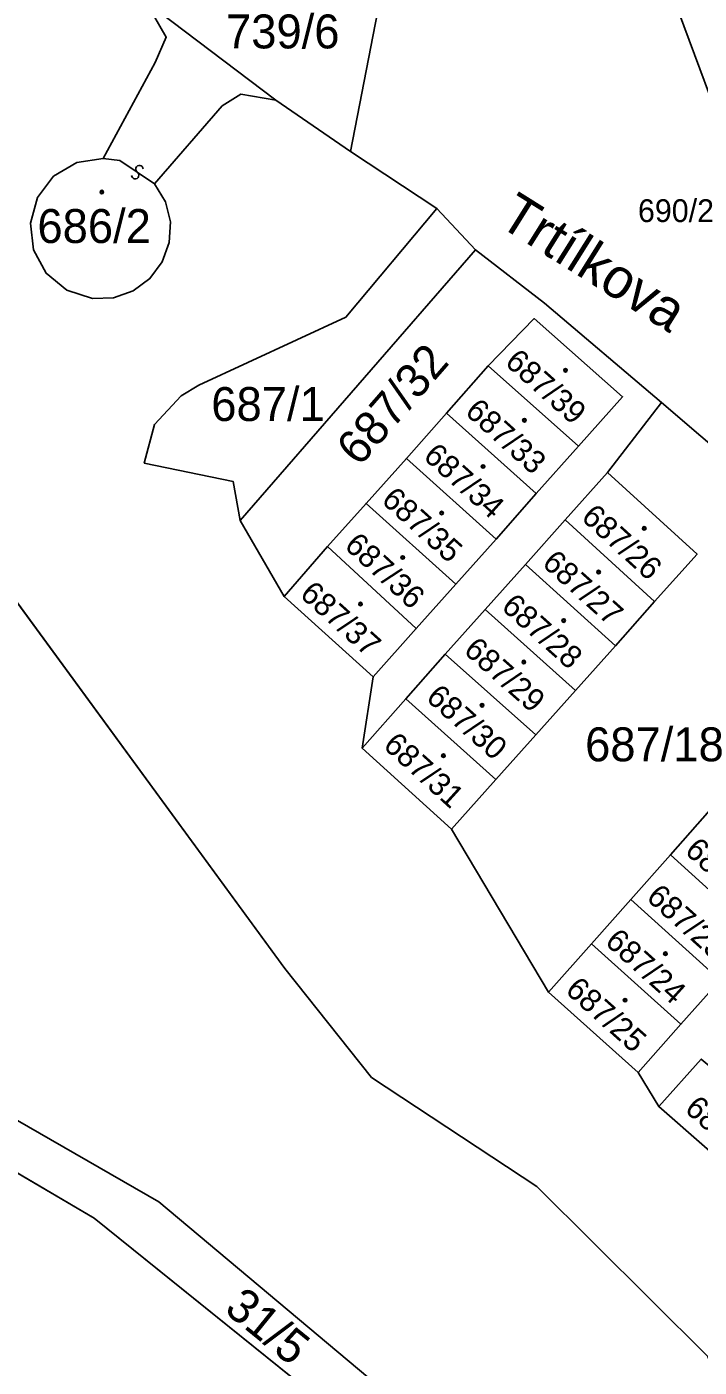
# Model space of a CAD drawing. Extents: x -598233 to -596890, y -1157848 to -1156431.
# Drawn here: x -597588.1 to -597554.4, y -1157407.6 to -1157340.5 of the extents above; entities that cross this region are included whole.
import ezdxf

# ---------------------------------------------------------------- set-up
doc = ezdxf.new("R2010")
doc.units = 0
for name, color, linetype in [('Level 1', 7, 'Continuous'), ('Level 11', 7, 'Continuous'), ('Level 13', 7, 'Continuous'), ('Level 3', 7, 'Continuous'), ('Level 4', 7, 'Continuous'), ('Level 5', 7, 'Continuous'), ('Level 57', 7, 'Continuous'), ('Level 60', 7, 'Continuous'), ('Vrstva 54', 7, 'Continuous'), ('Vrstva 60', 7, 'Continuous')]:
    doc.layers.add(name, color=color, linetype=linetype)

msp = doc.modelspace()

# ---------------------------------------------------------------- linework, layer by layer
at = {"layer": 'Level 1'}
for points in [[(-597939.77, -1157233.9), (-597929.67, -1157236.56), (-597923.63, -1157238.02), (-597882.54, -1157247.95), (-597875.91, -1157249.55), (-597833.74, -1157262.53), (-597802.08, -1157274.42), (-597767.8, -1157290.17), (-597726.42, -1157315.06), (-597672.84, -1157349.01), (-597621.47, -1157378.62), (-597620.65, -1157379.11), (-597584.75, -1157400.18), (-597549.68, -1157428.4), (-597544.41, -1157433.47), (-597538.53, -1157436.14), (-597519.06, -1157444.97), (-597467.58, -1157472.78), (-597426.75, -1157494.36), (-597424.47, -1157501.56)], [(-597572.6, -1157270.07), (-597583.83, -1157284.82), (-597594.92, -1157321.55), (-597604.05, -1157339.11), (-597605.14, -1157343.41), (-597602.86, -1157350.98), (-597590.7, -1157366.5), (-597575.19, -1157387.68), (-597570.84, -1157393.14), (-597562.56, -1157398.59), (-597553.98, -1157407.12), (-597548.13, -1157421.61), (-597543.15, -1157430.18), (-597543.54, -1157431.2), (-597544.41, -1157433.47), (-597538.53, -1157436.14)], [(-597440.11, -1157430.32), (-597440, -1157431.82), (-597440.31, -1157432.72), (-597441.34, -1157433.75), (-597448.86, -1157439.2), (-597450.37, -1157439.9), (-597452.12, -1157440.43), (-597454.36, -1157440.59), (-597456.25, -1157439.69), (-597459.7, -1157436.84), (-597490.64, -1157410.44), (-597530.36, -1157376.3), (-597551.01, -1157351.67), (-597559.37, -1157329.19)], [(-597569.29, -1157333.31), (-597571.9, -1157346.74)], [(-597584.3, -1157347.08), (-597581.7, -1157342.28), (-597581.14, -1157341), (-597582.16, -1157339.23)], [(-597575.64, -1157344.17), (-597582.16, -1157339.23)], [(-597543.54, -1157431.2), (-597543.15, -1157430.18), (-597548.13, -1157421.61), (-597553.98, -1157407.12), (-597562.56, -1157398.59), (-597570.84, -1157393.14), (-597575.19, -1157387.68), (-597590.7, -1157366.5), (-597602.86, -1157350.98), (-597605.14, -1157343.41)], [(-597581.72, -1157348.36), (-597578.33, -1157344.45), (-597577.4, -1157343.86), (-597575.64, -1157344.17)], [(-597575.64, -1157344.17), (-597571.9, -1157346.74)], [(-597581.72, -1157348.36), (-597581.18, -1157349.25), (-597580.93, -1157350.26), (-597580.99, -1157351.3), (-597581.34, -1157352.27), (-597581.96, -1157353.1), (-597582.8, -1157353.72), (-597583.78, -1157354.06), (-597584.84, -1157354.1), (-597586.12, -1157353.69), (-597587.16, -1157352.84), (-597587.8, -1157351.67), (-597587.95, -1157350.33), (-597587.6, -1157349.04), (-597586.79, -1157347.97), (-597585.63, -1157347.28), (-597584.3, -1157347.08)], [(-597571.9, -1157346.74), (-597567.57, -1157349.59)], [(-597567.57, -1157349.59), (-597572.13, -1157355.03), (-597579.5, -1157358.45), (-597580.39, -1157358.98), (-597581.73, -1157360.42), (-597582.24, -1157362.35), (-597577.79, -1157363.27), (-597577.44, -1157365.23)], [(-597565.63, -1157351.67), (-597567.57, -1157349.59)], [(-597577.44, -1157365.23), (-597565.63, -1157351.67)], [(-597556.31, -1157359.31), (-597562.18, -1157354.34), (-597565.63, -1157351.67)], [(-597560.46, -1157361.5), (-597558.26, -1157359.02), (-597562.69, -1157355.11), (-597564.99, -1157357.47)], [(-597567.08, -1157359.84), (-597564.99, -1157357.47)], [(-597564.99, -1157357.47), (-597560.46, -1157361.5)], [(-597556.31, -1157359.31), (-597559.01, -1157362.82)], [(-597556.31, -1157359.31), (-597538.55, -1157374.49), (-597539.25, -1157375.28)], [(-597569.1, -1157362.11), (-597567.08, -1157359.84)], [(-597562.59, -1157363.88), (-597567.08, -1157359.84)], [(-597571.12, -1157364.37), (-597569.1, -1157362.11)], [(-597569.1, -1157362.11), (-597564.6, -1157366.16)], [(-597560.46, -1157361.5), (-597562.59, -1157363.88)], [(-597561.13, -1157365.19), (-597559.01, -1157362.82)], [(-597559.01, -1157362.82), (-597554.52, -1157366.91), (-597556.65, -1157369.28)], [(-597562.59, -1157363.88), (-597564.6, -1157366.16)], [(-597573.05, -1157366.52), (-597571.12, -1157364.37)], [(-597566.62, -1157368.42), (-597571.12, -1157364.37)], [(-597577.44, -1157365.23), (-597575.22, -1157369.03)], [(-597561.13, -1157365.19), (-597563.13, -1157367.43)], [(-597556.65, -1157369.28), (-597561.13, -1157365.19)], [(-597564.6, -1157366.16), (-597566.62, -1157368.42)], [(-597575.22, -1157369.03), (-597573.05, -1157366.52)], [(-597573.05, -1157366.52), (-597568.6, -1157370.64)], [(-597565.15, -1157369.69), (-597563.13, -1157367.43)], [(-597563.13, -1157367.43), (-597558.62, -1157371.5)], [(-597566.62, -1157368.42), (-597568.6, -1157370.64)], [(-597570.76, -1157373.05), (-597575.22, -1157369.03)], [(-597558.62, -1157371.5), (-597556.65, -1157369.28)], [(-597565.15, -1157369.69), (-597567.15, -1157371.93)], [(-597560.62, -1157373.74), (-597565.15, -1157369.69)], [(-597568.6, -1157370.64), (-597570.76, -1157373.05)], [(-597558.62, -1157371.5), (-597560.62, -1157373.74)], [(-597569.12, -1157374.16), (-597567.15, -1157371.93)], [(-597567.15, -1157371.93), (-597562.6, -1157375.96)], [(-597570.76, -1157373.05), (-597571.31, -1157376.63)], [(-597569.12, -1157374.16), (-597571.31, -1157376.63)], [(-597564.61, -1157378.2), (-597569.12, -1157374.16)], [(-597560.62, -1157373.74), (-597562.6, -1157375.96)], [(-597562.6, -1157375.96), (-597564.61, -1157378.2)], [(-597571.31, -1157376.63), (-597566.84, -1157380.69)], [(-597619.87, -1157377.31), (-597581.51, -1157399.37), (-597543.54, -1157431.2)], [(-597566.84, -1157380.69), (-597564.61, -1157378.2)], [(-597543.54, -1157431.2), (-597544.41, -1157433.47), (-597549.68, -1157428.4), (-597584.75, -1157400.18), (-597620.65, -1157379.11)], [(-597555.86, -1157381.97), (-597553.89, -1157379.74)], [(-597566.84, -1157380.69), (-597561.97, -1157388.86)], [(-597557.85, -1157384.22), (-597555.86, -1157381.97)], [(-597555.86, -1157381.97), (-597551.39, -1157386.02)], [(-597559.81, -1157386.43), (-597557.85, -1157384.22)], [(-597553.37, -1157388.26), (-597557.85, -1157384.22)], [(-597561.97, -1157388.86), (-597559.81, -1157386.43)], [(-597559.81, -1157386.43), (-597555.33, -1157390.47)], [(-597553.37, -1157388.26), (-597555.33, -1157390.47)], [(-597557.48, -1157392.88), (-597561.97, -1157388.86)], [(-597555.33, -1157390.47), (-597557.48, -1157392.88)], [(-597556.44, -1157394.58), (-597554.31, -1157392.21)], [(-597557.48, -1157392.88), (-597556.44, -1157394.58)], [(-597551.86, -1157398.59), (-597556.44, -1157394.58)]]:
    msp.add_lwpolyline(points, dxfattribs=at)
at = {"layer": 'Level 13'}
for centre, start, end in [((-597582.693, -1157347.922), 183.24085, 55.83085), ((-597582.486, -1157347.618), 3.4553, 235.5533)]:
    msp.add_arc(centre, 0.184, start, end, dxfattribs=at)
at = {"layer": 'Level 3'}
msp.add_lwpolyline([(-597584.3, -1157347.08), (-597583.46, -1157347.19), (-597581.72, -1157348.36)], dxfattribs=at)
at = {"layer": 'Level 5'}
for centre, radius in [((-597584.37, -1157348.77), 0.09), ((-597584.37, -1157348.77), 0.0521), ((-597561.12, -1157357.7), 0.09), ((-597561.12, -1157357.7), 0.0521), ((-597563.18, -1157360.2), 0.09), ((-597563.18, -1157360.2), 0.0521), ((-597565.25, -1157362.52), 0.09), ((-597565.25, -1157362.52), 0.0521), ((-597567.33, -1157364.85), 0.09), ((-597567.33, -1157364.85), 0.0521), ((-597557.17, -1157365.62), 0.09), ((-597557.17, -1157365.62), 0.0521), ((-597569.28, -1157367.08), 0.09), ((-597569.28, -1157367.08), 0.0521), ((-597559.46, -1157367.81), 0.09), ((-597559.46, -1157367.81), 0.0521), ((-597571.4, -1157369.41), 0.09), ((-597571.4, -1157369.41), 0.0521), ((-597561.21, -1157370.24), 0.09), ((-597561.21, -1157370.24), 0.0521), ((-597563.21, -1157372.32), 0.09), ((-597563.21, -1157372.32), 0.0521), ((-597565.3, -1157374.48), 0.09), ((-597565.3, -1157374.48), 0.0521), ((-597567.24, -1157377.01), 0.09), ((-597567.24, -1157377.01), 0.0521), ((-597556.11, -1157386.93), 0.09), ((-597556.11, -1157386.93), 0.0521), ((-597558.13, -1157389.26), 0.09), ((-597558.13, -1157389.26), 0.0521)]:
    msp.add_circle(centre, radius, dxfattribs=at)
at = {"layer": 'Level 60'}
for points in [[(-597507.48, -1157405.18), (-597523.95, -1157391.34), (-597535.18, -1157378.89), (-597539.25, -1157375.28), (-597538.55, -1157374.49), (-597556.31, -1157359.31), (-597562.18, -1157354.34), (-597565.63, -1157351.67), (-597567.57, -1157349.59), (-597571.9, -1157346.74), (-597569.29, -1157333.31), (-597562.79, -1157316.95), (-597558.52, -1157308.7), (-597554.6, -1157304.06), (-597552.07, -1157301.67), (-597548.89, -1157299.17), (-597545.13, -1157296.37), (-597539.73, -1157293.66), (-597531.52, -1157289.77), (-597520.75, -1157285.92)], [(-597514.42, -1157289.22), (-597519.56, -1157290.35), (-597529.68, -1157294.11), (-597544.04, -1157300.42), (-597546.46, -1157302.25), (-597549.51, -1157304.64), (-597551.82, -1157306.79), (-597553.56, -1157308.81), (-597555, -1157311), (-597557.36, -1157315.59), (-597558.55, -1157318.42), (-597561.93, -1157328.33), (-597559.37, -1157329.19), (-597551.01, -1157351.67), (-597530.36, -1157376.3), (-597490.64, -1157410.44)], [(-597490.64, -1157410.44), (-597530.36, -1157376.3), (-597551.01, -1157351.67), (-597559.37, -1157329.19), (-597555.86, -1157319.36), (-597553.02, -1157312.15), (-597551.74, -1157310.13), (-597550.32, -1157308.29), (-597548.17, -1157306.33), (-597545.2, -1157304), (-597542.73, -1157302.51), (-597528.74, -1157296.1), (-597518.9, -1157292.59), (-597513.87, -1157291.46)], [(-597582.16, -1157339.23), (-597581.14, -1157341), (-597581.7, -1157342.28), (-597584.3, -1157347.08), (-597585.63, -1157347.28), (-597586.79, -1157347.97), (-597587.6, -1157349.04), (-597587.95, -1157350.33), (-597587.8, -1157351.67), (-597587.16, -1157352.84), (-597586.12, -1157353.69), (-597584.84, -1157354.1), (-597583.78, -1157354.06), (-597582.8, -1157353.72), (-597581.96, -1157353.1), (-597581.34, -1157352.27), (-597580.99, -1157351.3), (-597580.93, -1157350.26), (-597581.18, -1157349.25), (-597581.72, -1157348.36), (-597578.33, -1157344.45), (-597577.4, -1157343.86), (-597575.64, -1157344.17), (-597571.9, -1157346.74), (-597567.57, -1157349.59), (-597572.13, -1157355.03), (-597579.5, -1157358.45), (-597580.39, -1157358.98), (-597581.73, -1157360.42), (-597582.24, -1157362.35), (-597577.79, -1157363.27), (-597577.44, -1157365.23), (-597575.22, -1157369.03), (-597570.76, -1157373.05), (-597571.31, -1157376.63), (-597566.84, -1157380.69), (-597561.97, -1157388.86), (-597557.48, -1157392.88), (-597556.44, -1157394.58), (-597551.86, -1157398.59)], [(-597672.84, -1157349.01), (-597621.47, -1157378.62), (-597620.65, -1157379.11), (-597584.75, -1157400.18), (-597549.68, -1157428.4), (-597544.41, -1157433.47), (-597538.53, -1157436.14), (-597519.06, -1157444.97), (-597467.58, -1157472.78), (-597426.75, -1157494.36)], [(-597553.89, -1157379.74), (-597555.86, -1157381.97), (-597557.85, -1157384.22), (-597559.81, -1157386.43), (-597561.97, -1157388.86), (-597566.84, -1157380.69), (-597564.61, -1157378.2), (-597562.6, -1157375.96), (-597560.62, -1157373.74), (-597558.62, -1157371.5), (-597556.65, -1157369.28), (-597554.52, -1157366.91), (-597559.01, -1157362.82), (-597556.31, -1157359.31), (-597538.55, -1157374.49)], [(-597548.13, -1157421.61), (-597553.98, -1157407.12), (-597562.56, -1157398.59), (-597570.84, -1157393.14), (-597575.19, -1157387.68), (-597590.7, -1157366.5)], [(-597554.31, -1157392.21), (-597556.44, -1157394.58), (-597557.48, -1157392.88), (-597555.33, -1157390.47), (-597553.37, -1157388.26)]]:
    msp.add_lwpolyline(points, dxfattribs=at)
for points in [[(-597586.78, -1157298.05), (-597585.69, -1157302.83), (-597586.4, -1157306.81), (-597586.87, -1157312.19), (-597586.74, -1157318.37), (-597585.52, -1157324.7), (-597583.92, -1157329.05), (-597581.91, -1157333.02), (-597579.5, -1157336.48), (-597577.04, -1157338.28), (-597574.67, -1157338.26), (-597572.22, -1157337.13), (-597570.4, -1157335.32), (-597569.29, -1157333.31), (-597571.9, -1157346.74), (-597575.64, -1157344.17), (-597582.16, -1157339.23), (-597585.41, -1157334.65), (-597587.71, -1157329.36), (-597589.42, -1157323.93), (-597590.38, -1157317.73), (-597590.15, -1157311.41), (-597588.93, -1157305.76)], [(-597584.3, -1157347.08), (-597581.7, -1157342.28), (-597581.14, -1157341), (-597582.16, -1157339.23), (-597575.64, -1157344.17), (-597577.4, -1157343.86), (-597578.33, -1157344.45), (-597581.72, -1157348.36), (-597581.18, -1157349.25), (-597580.93, -1157350.26), (-597580.99, -1157351.3), (-597581.34, -1157352.27), (-597581.96, -1157353.1), (-597582.8, -1157353.72), (-597583.78, -1157354.06), (-597584.84, -1157354.1), (-597586.12, -1157353.69), (-597587.16, -1157352.84), (-597587.8, -1157351.67), (-597587.95, -1157350.33), (-597587.6, -1157349.04), (-597586.79, -1157347.97), (-597585.63, -1157347.28)], [(-597581.51, -1157399.37), (-597619.87, -1157377.31), (-597605.14, -1157343.41), (-597602.86, -1157350.98), (-597590.7, -1157366.5), (-597575.19, -1157387.68), (-597570.84, -1157393.14), (-597562.56, -1157398.59), (-597553.98, -1157407.12), (-597548.13, -1157421.61), (-597543.15, -1157430.18), (-597543.54, -1157431.2)], [(-597572.13, -1157355.03), (-597567.57, -1157349.59), (-597565.63, -1157351.67), (-597577.44, -1157365.23), (-597577.79, -1157363.27), (-597582.24, -1157362.35), (-597581.73, -1157360.42), (-597580.39, -1157358.98), (-597579.5, -1157358.45)], [(-597575.22, -1157369.03), (-597577.44, -1157365.23), (-597565.63, -1157351.67), (-597562.18, -1157354.34), (-597556.31, -1157359.31), (-597559.01, -1157362.82), (-597561.13, -1157365.19), (-597563.13, -1157367.43), (-597565.15, -1157369.69), (-597567.15, -1157371.93), (-597569.12, -1157374.16), (-597571.31, -1157376.63), (-597570.76, -1157373.05), (-597568.6, -1157370.64), (-597566.62, -1157368.42), (-597564.6, -1157366.16), (-597562.59, -1157363.88), (-597560.46, -1157361.5), (-597558.26, -1157359.02), (-597562.69, -1157355.11), (-597564.99, -1157357.47), (-597567.08, -1157359.84), (-597569.1, -1157362.11), (-597571.12, -1157364.37), (-597573.05, -1157366.52)], [(-597558.26, -1157359.02), (-597560.46, -1157361.5), (-597564.99, -1157357.47), (-597562.69, -1157355.11)], [(-597560.46, -1157361.5), (-597562.59, -1157363.88), (-597567.08, -1157359.84), (-597564.99, -1157357.47)], [(-597562.59, -1157363.88), (-597564.6, -1157366.16), (-597569.1, -1157362.11), (-597567.08, -1157359.84)], [(-597564.6, -1157366.16), (-597566.62, -1157368.42), (-597571.12, -1157364.37), (-597569.1, -1157362.11)], [(-597556.65, -1157369.28), (-597561.13, -1157365.19), (-597559.01, -1157362.82), (-597554.52, -1157366.91)], [(-597566.62, -1157368.42), (-597568.6, -1157370.64), (-597573.05, -1157366.52), (-597571.12, -1157364.37)], [(-597558.62, -1157371.5), (-597563.13, -1157367.43), (-597561.13, -1157365.19), (-597556.65, -1157369.28)], [(-597568.6, -1157370.64), (-597570.76, -1157373.05), (-597575.22, -1157369.03), (-597573.05, -1157366.52)], [(-597560.62, -1157373.74), (-597565.15, -1157369.69), (-597563.13, -1157367.43), (-597558.62, -1157371.5)], [(-597562.6, -1157375.96), (-597567.15, -1157371.93), (-597565.15, -1157369.69), (-597560.62, -1157373.74)], [(-597564.61, -1157378.2), (-597569.12, -1157374.16), (-597567.15, -1157371.93), (-597562.6, -1157375.96)], [(-597566.84, -1157380.69), (-597571.31, -1157376.63), (-597569.12, -1157374.16), (-597564.61, -1157378.2)], [(-597619.87, -1157377.31), (-597581.51, -1157399.37), (-597543.54, -1157431.2), (-597544.41, -1157433.47), (-597549.68, -1157428.4), (-597584.75, -1157400.18), (-597620.65, -1157379.11)], [(-597549.39, -1157383.79), (-597551.39, -1157386.02), (-597555.86, -1157381.97), (-597553.89, -1157379.74)], [(-597551.39, -1157386.02), (-597553.37, -1157388.26), (-597557.85, -1157384.22), (-597555.86, -1157381.97)], [(-597553.37, -1157388.26), (-597555.33, -1157390.47), (-597559.81, -1157386.43), (-597557.85, -1157384.22)], [(-597555.33, -1157390.47), (-597557.48, -1157392.88), (-597561.97, -1157388.86), (-597559.81, -1157386.43)], [(-597551.86, -1157398.59), (-597556.44, -1157394.58), (-597554.31, -1157392.21), (-597549.66, -1157396.11)]]:
    msp.add_lwpolyline(points, close=True, dxfattribs=at)
at = {"layer": 'Vrstva 54'}
for p, q in [((-597590.7, -1157366.5), (-597575.19, -1157387.68)), ((-597620.65, -1157379.11), (-597584.75, -1157400.18)), ((-597575.19, -1157387.68), (-597570.84, -1157393.14)), ((-597570.84, -1157393.14), (-597562.56, -1157398.59)), ((-597562.56, -1157398.59), (-597553.98, -1157407.12)), ((-597584.75, -1157400.18), (-597549.68, -1157428.4))]:
    msp.add_line(p, q, dxfattribs=at)
at = {"layer": 'Vrstva 60'}
for points in [[(-597672.84, -1157349.01), (-597621.47, -1157378.62), (-597620.65, -1157379.11), (-597584.75, -1157400.18), (-597549.68, -1157428.4), (-597544.41, -1157433.47), (-597543.54, -1157431.2), (-597543.15, -1157430.18), (-597548.13, -1157421.61), (-597553.98, -1157407.12), (-597562.56, -1157398.59), (-597570.84, -1157393.14), (-597575.19, -1157387.68), (-597590.7, -1157366.5), (-597602.86, -1157350.98), (-597605.14, -1157343.41), (-597604.05, -1157339.11), (-597594.92, -1157321.55), (-597583.83, -1157284.82)], [(-597583.83, -1157284.82), (-597594.92, -1157321.55), (-597604.05, -1157339.11), (-597605.14, -1157343.41), (-597602.86, -1157350.98), (-597590.7, -1157366.5), (-597575.19, -1157387.68), (-597570.84, -1157393.14), (-597562.56, -1157398.59), (-597553.98, -1157407.12), (-597548.13, -1157421.61), (-597543.15, -1157430.18), (-597543.54, -1157431.2), (-597544.41, -1157433.47), (-597538.53, -1157436.14), (-597519.06, -1157444.97), (-597467.58, -1157472.78), (-597426.75, -1157494.36)], [(-597285.2, -1157579.74), (-597302.56, -1157566.5), (-597325.9, -1157551.23), (-597335.98, -1157542.67), (-597366.75, -1157525.36), (-597373.87, -1157526.16), (-597401.88, -1157508.83), (-597409.97, -1157511.62), (-597411.67, -1157510.44), (-597417.06, -1157506.7), (-597423.3, -1157502.37), (-597424.47, -1157501.56), (-597426.75, -1157494.36), (-597467.58, -1157472.78), (-597519.06, -1157444.97), (-597538.53, -1157436.14), (-597544.41, -1157433.47), (-597549.68, -1157428.4), (-597584.75, -1157400.18), (-597620.65, -1157379.11), (-597621.47, -1157378.62), (-597672.84, -1157349.01)]]:
    msp.add_lwpolyline(points, dxfattribs=at)

# ---------------------------------------------------------------- texts
at = {"layer": 'Level 11'}
msp.add_text('Trtílkova', height=2, rotation=327.88872, dxfattribs=at).set_placement((-597564.569, -1157350.4))
at = {"layer": 'Level 4'}
for s, p in [('739/6', (-597578.14, -1157341.57)), ('686/2', (-597587.598, -1157351.32)), ('687/1', (-597578.88, -1157360.24)), ('687/18', (-597560.136, -1157377.29))]:
    msp.add_text(s, height=1.7, dxfattribs=at).set_placement(p)
for s, height, rotation, p in [('687/32', 1.7, 48.94596, (-597571.454, -1157362.571)), ('687/39', 1.14, 318.34296, (-597564.214, -1157357.379)), ('687/33', 1.14, 318.01986, (-597566.213, -1157359.855)), ('687/34', 1.14, 318.01275, (-597568.305, -1157362.089)), ('687/35', 1.14, 318.01275, (-597570.405, -1157364.29)), ('687/26', 1.14, 317.60559, (-597560.387, -1157365.141)), ('687/36', 1.14, 317.20518, (-597572.261, -1157366.563)), ('687/27', 1.14, 317.93571, (-597562.349, -1157367.447)), ('687/37', 1.14, 317.97027, (-597574.496, -1157369.003)), ('687/28', 1.14, 318.20202, (-597564.393, -1157369.632)), ('687/29', 1.14, 318.46824, (-597566.282, -1157371.819)), ('687/30', 1.14, 318.1464, (-597568.17, -1157374.183)), ('687/31', 1.14, 317.75184, (-597570.316, -1157376.578)), ('687/22', 1.14, 317.82213, (-597555.195, -1157381.849)), ('687/23', 1.14, 317.95632, (-597557.125, -1157384.188)), ('687/24', 1.14, 317.95632, (-597559.197, -1157386.412)), ('687/25', 1.14, 318.16116, (-597561.184, -1157388.84)), ('687/8', 1.14, 318.79638, (-597555.202, -1157394.797)), ('31/5', 1.7, 320.92578, (-597578.29, -1157404.85))]:
    msp.add_text(s, height=height, rotation=rotation, dxfattribs=at).set_placement(p)
at = {"layer": 'Level 57'}
msp.add_text('690/2', height=1.14, dxfattribs=at).set_placement((-597557.487, -1157350.27))

doc.saveas('drawing.dxf')
